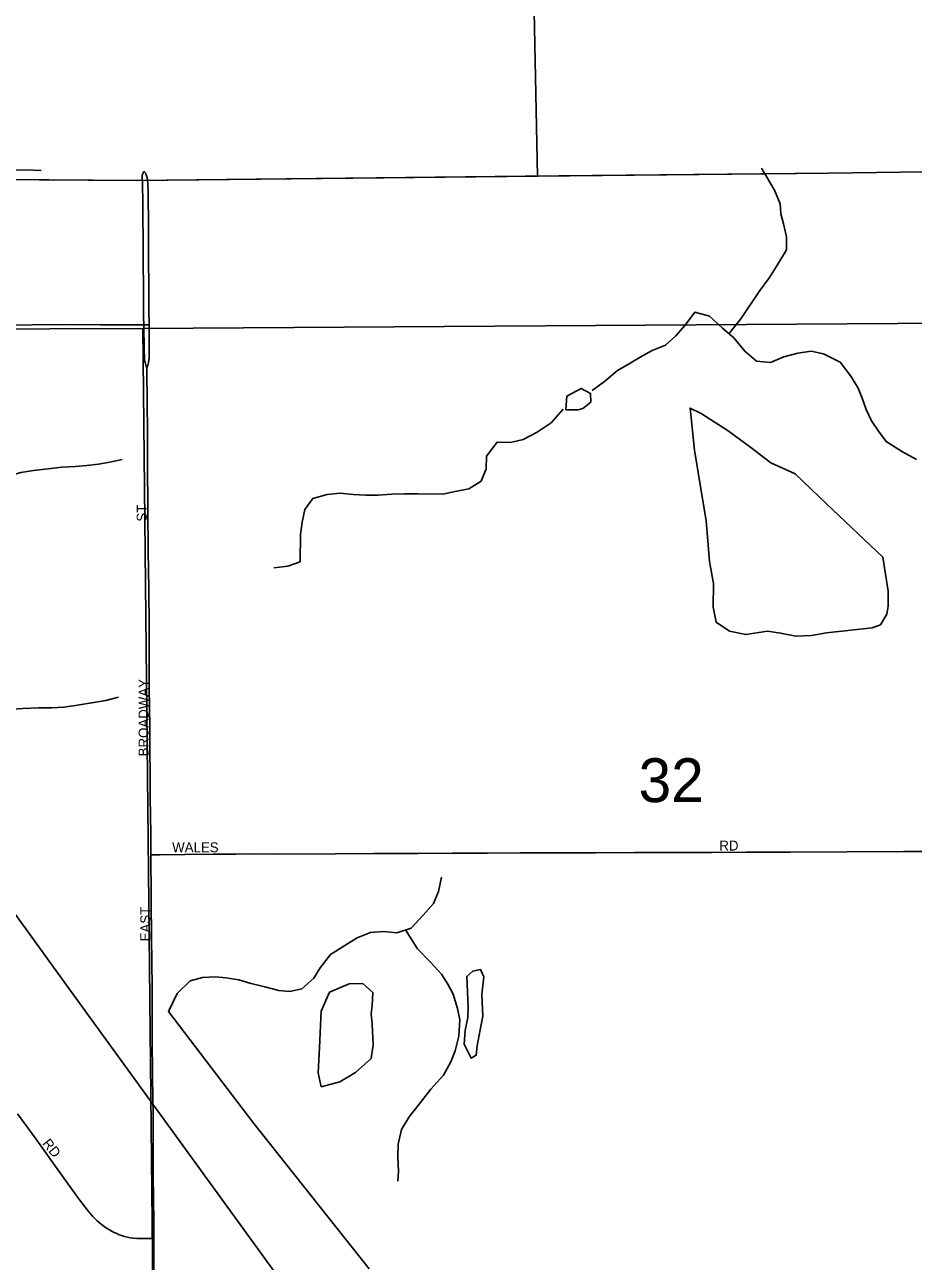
# Model space of a CAD drawing. Extents: x 1443599 to 1910620, y 1028088 to 1361369.
# Drawn here: x 1690821 to 1695301, y 1314156 to 1320389 of the extents above; entities that cross this region are included whole.
import ezdxf

# ---------------------------------------------------------------- set-up
doc = ezdxf.new("R2010")
doc.units = 0
for name, color, linetype in [('GM_X_Adjacent_County', 7, 'Continuous'), ('GM_X_City_Street', 7, 'Continuous'), ('GM_X_City_Street_Text', 7, 'Continuous'), ('GM_X_Corporation', 7, 'Continuous'), ('GM_X_County', 7, 'Continuous'), ('GM_X_Minor_Lake', 7, 'Continuous'), ('GM_X_Minor_River', 7, 'Continuous'), ('GM_X_Rail_Line', 7, 'Continuous'), ('GM_X_Section', 7, 'Continuous'), ('GM_X_Section_Text', 7, 'Continuous'), ('GM_X_Township', 7, 'Continuous')]:
    doc.layers.add(name, color=color, linetype=linetype)

msp = doc.modelspace()

# ---------------------------------------------------------------- linework, layer by layer
at = {"layer": 'GM_X_Adjacent_County'}
msp.add_lwpolyline([(1719557.7, 1319829.3), (1717906, 1319794.8), (1714619.9, 1319813.2), (1712990.1, 1319817.8), (1706184.3, 1319739.6), (1704008.9, 1319715.4), (1701281.5, 1319685.1), (1701175.7, 1319684), (1701088.1, 1319683.7), (1701044.6, 1319683.5), (1698715.1, 1319667.6), (1698296.9, 1319672.9), (1697818.8, 1319671), (1697597.8, 1319670.2), (1697202.5, 1319668.7), (1697179, 1319668.6), (1696981.2, 1319667.8), (1696909.8, 1319667.5), (1696689.6, 1319666.7), (1694873.8, 1319641.2), (1693344.2, 1319624.9), (1691386.2, 1319604), (1690720.2, 1319608.2)], dxfattribs=at)
at = {"layer": 'GM_X_City_Street'}
for points in [[(1689426.3, 1319668.2), (1689476.7, 1319666.8), (1689558.7, 1319666.5), (1689680.2, 1319664.9), (1689709.5, 1319664.5), (1689804.9, 1319662.9), (1690016, 1319661.8), (1690038.9, 1319661.9), (1690094.9, 1319662.3), (1690180.9, 1319663.6), (1690242.4, 1319665.4), (1690297.3, 1319665.4), (1690318.7, 1319664.8), (1690346.6, 1319664.1), (1690395.1, 1319664), (1690473.8, 1319661.5), (1690545.8, 1319659.7), (1690690, 1319658.6), (1690740.9, 1319657.6), (1690863.1, 1319655.2), (1690904.8, 1319654.9)], [(1691421.2, 1318875.6), (1691420.4, 1318914.2), (1691420.6, 1318967.2), (1691420, 1319049.1), (1691419.4, 1319087.3), (1691418.7, 1319165.7), (1691418.4, 1319228.2), (1691416.8, 1319500.7), (1691415.6, 1319579.3), (1691414.3, 1319599.6), (1691413.6, 1319607.4), (1691413.3, 1319614.8), (1691413.1, 1319620.1), (1691413.5, 1319624.6), (1691414.1, 1319629.5), (1691414.5, 1319632.2), (1691415, 1319634.9), (1691415.6, 1319637.2), (1691416.4, 1319639.5), (1691417.7, 1319643.2), (1691419.5, 1319646.6), (1691420.7, 1319648.2), (1691422, 1319649.4)], [(1691448, 1318875.4), (1691447.3, 1318955.1), (1691446.7, 1319089.7), (1691445.8, 1319185), (1691445.5, 1319368.9), (1691443.4, 1319543.1), (1691441.3, 1319585.9), (1691439.5, 1319607.3), (1691438, 1319619.1), (1691436.9, 1319623.8), (1691435.8, 1319628.1), (1691434.3, 1319632.2), (1691433.1, 1319635.1), (1691432.2, 1319636.9), (1691431.3, 1319638.7), (1691430.3, 1319640.5), (1691428.9, 1319642.9), (1691427.7, 1319644.5), (1691426.5, 1319646), (1691425.4, 1319647.1), (1691424, 1319648.2), (1691422, 1319649.4)], [(1690133.3, 1318875.5), (1690415.3, 1318876.3), (1690520.2, 1318876.5), (1690736.9, 1318874.9), (1690858.3, 1318876.3), (1691042.1, 1318878.1), (1691203.6, 1318876.1), (1691334, 1318876.2), (1691421.2, 1318875.6)], [(1691421.2, 1318875.6), (1691433.2, 1318875.5), (1691448, 1318875.4)], [(1691436.8, 1318659.8), (1691434.5, 1318664.2), (1691432.9, 1318668.8), (1691431.8, 1318672.5), (1691429.6, 1318679.4), (1691427.8, 1318686), (1691426.5, 1318691.9), (1691425.7, 1318696.9), (1691425.3, 1318701.3), (1691424.8, 1318706.3), (1691423.8, 1318751.7), (1691421.2, 1318875.6)], [(1691436.8, 1318659.8), (1691439.1, 1318664.1), (1691440.7, 1318668.9), (1691442.1, 1318673), (1691443.5, 1318678.5), (1691444.8, 1318684.2), (1691446, 1318689.1), (1691447.1, 1318694.7), (1691447.8, 1318699.2), (1691448.7, 1318705.2), (1691449.4, 1318713.2), (1691448, 1318875.4)], [(1691457.6, 1316204.5), (1691456.7, 1316312.6), (1691454.2, 1316493.1), (1691452.2, 1316850.8), (1691449.4, 1317044.5), (1691448.9, 1317192), (1691448.8, 1317352.7), (1691446.4, 1317549.3), (1691446.1, 1317637.8), (1691444.3, 1317738.1), (1691442.7, 1317940.8), (1691440.2, 1318183.7), (1691439.7, 1318275.6), (1691439.6, 1318347.8), (1691438.3, 1318472.5), (1691436.8, 1318659.8)], [(1691457.6, 1316204.5), (1691500.6, 1316205), (1691628.4, 1316206.7), (1691772.9, 1316208.2), (1691887.8, 1316208.5), (1691969.9, 1316209.3), (1692074.9, 1316208.6), (1692386.7, 1316210), (1692580.4, 1316211.7), (1692803.7, 1316211.9), (1692977.7, 1316212.2), (1693153.5, 1316213), (1693319, 1316213.9), (1693506.2, 1316214.7), (1693699.9, 1316215.1), (1693897.2, 1316215.8), (1694067.6, 1316216.3), (1694287.6, 1316216.9), (1694458.3, 1316217.5), (1694681.5, 1316218.7), (1695252.7, 1316220.5), (1695466.1, 1316221.4)], [(1691472.3, 1314270.2), (1691472.1, 1314314.5), (1691472, 1314344.1), (1691471.9, 1314386.7), (1691471.1, 1314439.1), (1691470.6, 1314475.2), (1691470, 1314511.2), (1691469.3, 1314550.6), (1691468.6, 1314606.4), (1691468.5, 1314639.2), (1691468.7, 1314675.3), (1691468.8, 1314777), (1691468.8, 1314809.8), (1691468.1, 1314865.5), (1691466.5, 1315010), (1691465.9, 1315059.2), (1691465.5, 1315128.1), (1691464.6, 1315243), (1691464.3, 1315384), (1691463.5, 1315518.4), (1691461.5, 1315682.4), (1691461.1, 1315767.8), (1691459.5, 1315990.9), (1691457.6, 1316204.5)], [(1690784.2, 1314898.4), (1690873.8, 1314777.4), (1690973.6, 1314638.8), (1691092.4, 1314472.9), (1691137.3, 1314413.3), (1691152.5, 1314395.3), (1691165, 1314381), (1691176.1, 1314369.9), (1691186.7, 1314360.2), (1691198.8, 1314349.1), (1691212.8, 1314337.1), (1691223.3, 1314329.7), (1691236.7, 1314320.4), (1691248.8, 1314313.4), (1691261.9, 1314305.8), (1691272.9, 1314300.6), (1691285.3, 1314294.8), (1691298.1, 1314289.6), (1691309.5, 1314285.9), (1691324, 1314281.3), (1691338.8, 1314277.6), (1691353.1, 1314274.3), (1691368.4, 1314272), (1691387.3, 1314270.7), (1691406.3, 1314270.2), (1691425.7, 1314270.2), (1691458, 1314270.2), (1691472.3, 1314270.2)], [(1691431.3, 1313548.5), (1691443.3, 1313650.2), (1691455, 1313747.9), (1691462.2, 1313829.4), (1691467.5, 1313927.6), (1691471.5, 1314039), (1691472.6, 1314147.2), (1691472.3, 1314270.2)]]:
    msp.add_lwpolyline(points, dxfattribs=at)
at = {"layer": 'GM_X_Corporation'}
for points in [[(1728962.8, 1321832.6), (1728936.7, 1320031.4), (1717904.7, 1319803.8), (1712990.1, 1319817.8), (1701187, 1319684.1), (1696689.6, 1319666.7), (1694873.8, 1319641.2), (1693407.3, 1319625.6), (1693376.4, 1321122.4)], [(1693376.4, 1321122.4), (1693407.3, 1319625.6), (1691388.6, 1319604), (1689412.5, 1319616.4)], [(1689412.5, 1319616.4), (1691388.6, 1319604), (1693407.3, 1319625.6), (1694873.8, 1319641.2), (1696689.6, 1319666.7), (1701187, 1319684.1), (1712990.1, 1319817.8)]]:
    msp.add_lwpolyline(points, dxfattribs=at)
at = {"layer": 'GM_X_County'}
msp.add_lwpolyline([(1690720.2, 1319608.2), (1691386.2, 1319604), (1693344.2, 1319624.9), (1694873.8, 1319641.2), (1696689.6, 1319666.7), (1696909.8, 1319667.5), (1696981.2, 1319667.8), (1697179, 1319668.6), (1697202.5, 1319668.7), (1697597.8, 1319670.2), (1697818.8, 1319671), (1698296.9, 1319672.9), (1698715.1, 1319667.6), (1701044.6, 1319683.5), (1701088.1, 1319683.7), (1701175.7, 1319684), (1701281.5, 1319685.1), (1704008.9, 1319715.4)], dxfattribs=at)
at = {"layer": 'GM_X_Minor_Lake'}
for p, q in [((1693611.8, 1318447.3), (1693635.8, 1318455)), ((1692568.5, 1315402.9), (1692573, 1315442.9)), ((1693057.6, 1315436.8), (1693054.9, 1315384.7))]:
    msp.add_line(p, q, dxfattribs=at)
for points in [[(1693635.8, 1318455), (1693676.1, 1318486.6), (1693674.7, 1318530.7), (1693627.1, 1318555.3), (1693554.8, 1318516.2), (1693549.9, 1318448.1), (1693611.8, 1318447.3)], [(1694864.3, 1317974), (1694706.6, 1318125), (1694583.6, 1318180.6), (1694482.9, 1318258), (1694368.3, 1318341.6), (1694231.9, 1318429.5), (1694176.4, 1318456.2), (1694197.5, 1318243.6), (1694236.3, 1318008.7), (1694256.7, 1317890.2), (1694273.9, 1317683.6), (1694294.4, 1317573.1), (1694292.9, 1317452.9), (1694307.8, 1317376.6), (1694375, 1317331.7), (1694456.6, 1317314.6), (1694566.5, 1317331.3), (1694632.2, 1317322.4), (1694709.8, 1317307.4), (1694787.7, 1317310.5), (1694863.9, 1317323)], [(1694863.9, 1317323), (1695093.7, 1317349.6), (1695135.8, 1317363.3), (1695168.1, 1317417.2), (1695174.3, 1317457.2), (1695174.9, 1317533.3), (1695148.1, 1317705.7), (1694864.3, 1317974)], [(1693054.9, 1315384.7), (1693042.1, 1315318.8), (1693037.2, 1315250.7), (1693072.2, 1315180.1), (1693098.3, 1315193.8), (1693102.9, 1315241.9), (1693117.9, 1315321.8), (1693130.8, 1315391.8), (1693126.3, 1315500.1), (1693135.4, 1315590.1), (1693119.9, 1315626.4), (1693079.9, 1315618.8), (1693049.7, 1315591.2), (1693057.6, 1315436.8)], [(1692573, 1315442.9), (1692575.9, 1315511), (1692526.6, 1315555.7), (1692456.8, 1315554.6), (1692358.5, 1315511.7), (1692315.3, 1315416.1), (1692306.9, 1315233.9), (1692301.3, 1315105.7), (1692316.3, 1315035.4), (1692410.4, 1315060.2), (1692488.8, 1315107.3), (1692567.5, 1315178.5), (1692578.4, 1315246.5), (1692573.8, 1315350.7), (1692568.5, 1315402.9)]]:
    msp.add_lwpolyline(points, dxfattribs=at)
at = {"layer": 'GM_X_Minor_River'}
for points in [[(1694536.8, 1319665.4), (1694601.7, 1319554.9), (1694630.7, 1319486.4), (1694634, 1319436.3), (1694647.4, 1319386), (1694662.4, 1319319.7), (1694661.6, 1319253.6), (1694618.7, 1319182), (1694576, 1319114.4), (1694525.2, 1319044.9), (1694431.6, 1318905.8), (1694371.6, 1318831.3)], [(1694848.2, 1318730.3), (1694786.5, 1318743.1), (1694718.6, 1318733.9), (1694648.5, 1318714.8), (1694582.3, 1318685.6), (1694510.6, 1318692.5), (1694451.4, 1318743.3), (1694396.4, 1318810.1), (1694339.2, 1318858.9), (1694274.2, 1318919.8), (1694200.7, 1318940.8), (1694151.9, 1318875.3), (1694103.3, 1318819.8), (1694052.9, 1318774.4), (1693984.7, 1318747.2), (1693924.4, 1318713.9), (1693874.1, 1318682.4), (1693809.8, 1318645.2), (1693745.3, 1318589.9), (1693682.8, 1318544.6)], [(1694848.2, 1318730.3), (1694933.3, 1318687.8), (1694986.1, 1318616.9), (1695023.1, 1318556.2), (1695044.3, 1318505.8), (1695063.4, 1318449.4), (1695090.4, 1318392.8), (1695125.6, 1318340.2), (1695164.7, 1318287.5), (1695247.8, 1318236.1), (1695317, 1318196.9)], [(1693536, 1318450.3), (1693475.3, 1318382.9), (1693404.8, 1318335.7), (1693334.5, 1318298.5), (1693270.5, 1318283.3), (1693202.7, 1318284.2), (1693149.9, 1318214.7), (1693147.1, 1318150.6), (1693122.3, 1318088.8), (1693060, 1318049.5), (1692984, 1318034.5), (1692930, 1318023.1), (1692804.3, 1318024.7), (1692736.5, 1318023.6), (1692670.7, 1318022.4), (1692602.8, 1318017.2), (1692541, 1318018), (1692477.2, 1318020.8), (1692411.4, 1318027.6), (1692345.5, 1318020.5), (1692273.5, 1318001.3), (1692232.8, 1317945.7), (1692220, 1317881.8), (1692211.2, 1317819.8), (1692209.4, 1317681.6), (1692147.3, 1317660.3), (1692077.4, 1317651.2)], [(1691312.6, 1318197.8), (1691250.6, 1318184.5), (1691192.6, 1318173.2), (1691134.7, 1318167.9), (1691074.8, 1318162.7), (1691008.9, 1318159.5), (1690939, 1318150.4), (1690865, 1318141.3), (1690801.1, 1318132.1), (1690733, 1318110.9), (1690682.8, 1318085.5), (1690630.5, 1318056.1), (1690574.2, 1318016.7), (1690511.7, 1317971.4), (1690437.5, 1317936.3), (1690369.3, 1317907.1), (1690293, 1317868), (1690230.7, 1317832.7), (1690158.3, 1317791.5), (1690108.1, 1317766.1)], [(1691294.9, 1316999.8), (1691230.8, 1316982.6), (1691076.9, 1316956.5), (1691018.9, 1316949.2), (1690957.1, 1316946), (1690893.2, 1316944.8), (1690811.4, 1316941.8), (1690733.5, 1316936.8), (1690667.7, 1316931.6)], [(1691546.9, 1315415.5), (1691590.4, 1315505.4), (1691655.1, 1315568.7), (1691717.2, 1315585.9), (1691783, 1315589.1), (1691834.8, 1315584.4), (1691900.5, 1315573.6), (1691956.1, 1315556.9), (1692031.7, 1315539.9), (1692103.3, 1315520.9), (1692157.1, 1315516.3), (1692219.1, 1315529.5), (1692279.6, 1315582.8), (1692310.2, 1315634.6), (1692363, 1315702), (1692435.4, 1315747.2), (1692497.7, 1315786.5), (1692563.9, 1315813.7), (1692631.8, 1315818.8), (1692697.5, 1315812), (1692769.6, 1315835.1), (1692830.3, 1315900.5), (1692883, 1315959.9), (1692907.7, 1316019.8), (1692922.6, 1316091.7)], [(1692740.7, 1315825.9), (1692802.2, 1315730.6), (1692867.1, 1315663.6), (1692922.2, 1315602.8), (1692955.4, 1315552.3), (1692980.7, 1315501.9), (1693003.7, 1315429.5), (1693014.9, 1315373.2), (1693009.8, 1315291.1), (1692990.9, 1315217.2), (1692970.2, 1315161.4), (1692933.4, 1315093.7), (1692868.7, 1315022.4), (1692809.8, 1314947), (1692759.1, 1314883.5), (1692720.4, 1314819.9), (1692703.5, 1314746), (1692702.6, 1314679.9), (1692705.7, 1314609.7), (1692703, 1314559.6)], [(1691546.9, 1315415.5), (1691976.8, 1314849.3), (1692557.6, 1314116.7)]]:
    msp.add_lwpolyline(points, dxfattribs=at)
at = {"layer": 'GM_X_Rail_Line'}
msp.add_lwpolyline([(1694881.2, 1310243.8), (1691032.2, 1315547.2), (1688587.9, 1318928.7), (1688462.2, 1319032.6)], dxfattribs=at)
at = {"layer": 'GM_X_Section'}
for points in [[(1687181.9, 1318842.9), (1691416.7, 1318857.3), (1691472.5, 1313545.3), (1691318.3, 1313539.1), (1687143.8, 1313540.1), (1687159, 1316379.7)], [(1696742.9, 1318892.3), (1696730, 1313547.1), (1696567.9, 1313552.8), (1691472.5, 1313545.3), (1691416.7, 1318857.3)]]:
    msp.add_lwpolyline(points, close=True, dxfattribs=at)
at = {"layer": 'GM_X_Township'}
msp.add_lwpolyline([(1690720.2, 1319608.2), (1691386.2, 1319604), (1693344.2, 1319624.9), (1694873.8, 1319641.2), (1696689.6, 1319666.7), (1696909.8, 1319667.5), (1696981.2, 1319667.8), (1697179, 1319668.6), (1697202.5, 1319668.7), (1697597.8, 1319670.2), (1697818.8, 1319671), (1698296.9, 1319672.9), (1698715.1, 1319667.6), (1701044.6, 1319683.5), (1701088.1, 1319683.7), (1701175.7, 1319684), (1701281.5, 1319685.1), (1704008.9, 1319715.4)], dxfattribs=at)

# ---------------------------------------------------------------- texts
at = {"layer": 'GM_X_City_Street_Text'}
for s, rotation, p in [('ST', 90, (1691436.5, 1317884.3)), ('BROADWAY', 90, (1691445.4, 1316700.8)), ('WALES', 0.00001, (1691564.8, 1316217.4)), ('RD', 0.00001, (1694323.6, 1316226.2)), ('EAST', 90, (1691454.1, 1315768)), ('RD', 308.65448, (1690907.7, 1314748.6))]:
    msp.add_text(s, height=50, rotation=rotation, dxfattribs=at).set_placement(p)
at = {"layer": 'GM_X_Section_Text'}
msp.add_text('32', height=221, rotation=0.00001, dxfattribs=at).set_placement((1693916.5, 1316470.1))

doc.saveas('drawing.dxf')
